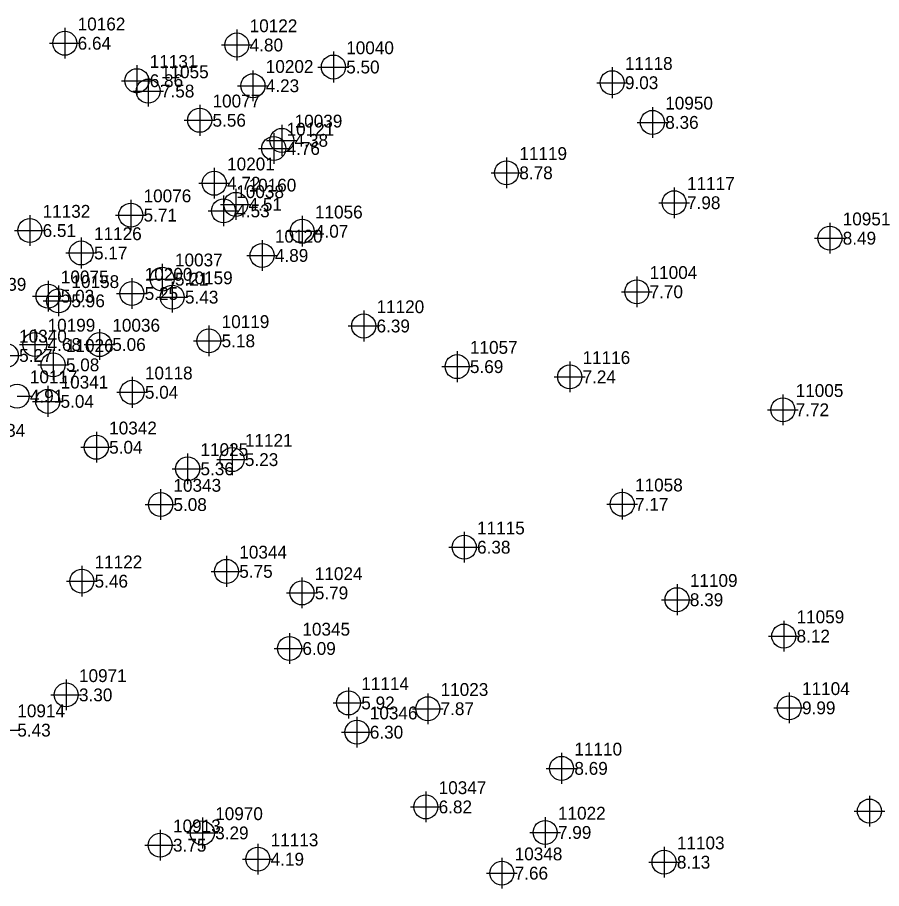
# Model space of a CAD drawing. Extents: x 2062781 to 2066835, y 358981 to 366501.
# Drawn here: x 2064008.9 to 2064177.3, y 362192.8 to 362362.5 of the extents above; entities that cross this region are included whole.
import ezdxf

# ---------------------------------------------------------------- set-up
doc = ezdxf.new("R2010")
doc.units = 0
for name, color, linetype in [('COGO Default Point Elevation', 7, 'Continuous'), ('COGO Default Point Number', 7, 'Continuous'), ('Exist DTM Regular Point Underwater CELL', 7, 'Continuous')]:
    doc.layers.add(name, color=color, linetype=linetype)

msp = doc.modelspace()

# ---------------------------------------------------------------- linework, layer by layer
at = {"layer": 'Exist DTM Regular Point Underwater CELL'}
for points in [[(2064018.11, 362360.49), (2064018.11, 362357.49)], [(2064051.64, 362360.15), (2064051.64, 362357.15)], [(2064015.11, 362357.49), (2064018.11, 362357.49)], [(2064018.11, 362357.49), (2064021.11, 362357.49)], [(2064018.11, 362357.49), (2064018.11, 362354.49)], [(2064048.64, 362357.15), (2064051.64, 362357.15)], [(2064051.64, 362357.15), (2064054.64, 362357.15)], [(2064051.64, 362357.15), (2064051.64, 362354.15)], [(2064070.46, 362355.86), (2064070.46, 362352.86)], [(2064032.16, 362353.19), (2064032.16, 362350.19)], [(2064054.78, 362352.21), (2064054.78, 362349.21)], [(2064067.46, 362352.86), (2064070.46, 362352.86)], [(2064070.46, 362352.86), (2064073.46, 362352.86)], [(2064070.46, 362352.86), (2064070.46, 362349.86)], [(2064124.79, 362352.8), (2064124.79, 362349.8)], [(2064029.16, 362350.19), (2064032.16, 362350.19)], [(2064032.16, 362350.19), (2064035.16, 362350.19)], [(2064032.16, 362350.19), (2064032.16, 362347.19)], [(2064034.35, 362351.17), (2064034.35, 362348.17)], [(2064121.79, 362349.8), (2064124.79, 362349.8)], [(2064124.79, 362349.8), (2064127.79, 362349.8)], [(2064124.79, 362349.8), (2064124.79, 362346.8)], [(2064031.35, 362348.17), (2064034.35, 362348.17)], [(2064034.35, 362348.17), (2064037.35, 362348.17)], [(2064034.35, 362348.17), (2064034.35, 362345.17)], [(2064051.78, 362349.21), (2064054.78, 362349.21)], [(2064054.78, 362349.21), (2064057.78, 362349.21)], [(2064054.78, 362349.21), (2064054.78, 362346.21)], [(2064044.4, 362345.48), (2064044.4, 362342.48)], [(2064132.65, 362345.06), (2064132.65, 362342.06)], [(2064041.4, 362342.48), (2064044.4, 362342.48)], [(2064044.4, 362342.48), (2064047.4, 362342.48)], [(2064044.4, 362342.48), (2064044.4, 362339.48)], [(2064060.41, 362341.56), (2064060.41, 362338.56)], [(2064129.65, 362342.06), (2064132.65, 362342.06)], [(2064132.65, 362342.06), (2064135.65, 362342.06)], [(2064132.65, 362342.06), (2064132.65, 362339.06)], [(2064058.83, 362339.99), (2064058.83, 362336.99)], [(2064057.41, 362338.56), (2064060.41, 362338.56)], [(2064060.41, 362338.56), (2064063.41, 362338.56)], [(2064060.41, 362338.56), (2064060.41, 362335.56)], [(2064055.83, 362336.99), (2064058.83, 362336.99)], [(2064058.83, 362336.99), (2064061.83, 362336.99)], [(2064058.83, 362336.99), (2064058.83, 362333.99)], [(2064104.21, 362335.24), (2064104.21, 362332.24)], [(2064047.24, 362333.21), (2064047.24, 362330.21)], [(2064101.21, 362332.24), (2064104.21, 362332.24)], [(2064104.21, 362332.24), (2064107.21, 362332.24)], [(2064104.21, 362332.24), (2064104.21, 362329.24)], [(2064044.24, 362330.21), (2064047.24, 362330.21)], [(2064047.24, 362330.21), (2064050.24, 362330.21)], [(2064047.24, 362330.21), (2064047.24, 362327.21)], [(2064136.9, 362329.41), (2064136.9, 362326.41)], [(2064049.03, 362327.82), (2064049.03, 362324.82)], [(2064051.43, 362329.09), (2064051.43, 362326.09)], [(2064030.96, 362327), (2064030.96, 362324)], [(2064048.43, 362326.09), (2064051.43, 362326.09)], [(2064051.43, 362326.09), (2064054.43, 362326.09)], [(2064051.43, 362326.09), (2064051.43, 362323.09)], [(2064133.9, 362326.41), (2064136.9, 362326.41)], [(2064136.9, 362326.41), (2064139.9, 362326.41)], [(2064136.9, 362326.41), (2064136.9, 362323.41)], [(2064046.03, 362324.82), (2064049.03, 362324.82)], [(2064049.03, 362324.82), (2064052.03, 362324.82)], [(2064049.03, 362324.82), (2064049.03, 362321.82)], [(2064011.28, 362323.99), (2064011.28, 362320.99)], [(2064027.96, 362324), (2064030.96, 362324)], [(2064030.96, 362324), (2064033.96, 362324)], [(2064030.96, 362324), (2064030.96, 362321)], [(2064064.37, 362323.85), (2064064.37, 362320.85)], [(2064167.25, 362322.5), (2064167.25, 362319.5)], [(2064008.28, 362320.99), (2064011.28, 362320.99)], [(2064011.28, 362320.99), (2064014.28, 362320.99)], [(2064011.28, 362320.99), (2064011.28, 362317.99)], [(2064061.37, 362320.85), (2064064.37, 362320.85)], [(2064064.37, 362320.85), (2064067.37, 362320.85)], [(2064064.37, 362320.85), (2064064.37, 362317.85)], [(2064021.3, 362319.62), (2064021.3, 362316.62)], [(2064056.56, 362319.14), (2064056.56, 362316.14)], [(2064164.25, 362319.5), (2064167.25, 362319.5)], [(2064167.25, 362319.5), (2064170.25, 362319.5)], [(2064167.25, 362319.5), (2064167.25, 362316.5)], [(2064018.3, 362316.62), (2064021.3, 362316.62)], [(2064021.3, 362316.62), (2064024.3, 362316.62)], [(2064021.3, 362316.62), (2064021.3, 362313.62)], [(2064053.56, 362316.14), (2064056.56, 362316.14)], [(2064056.56, 362316.14), (2064059.56, 362316.14)], [(2064056.56, 362316.14), (2064056.56, 362313.14)], [(2064037.08, 362314.51), (2064037.08, 362311.51)], [(2064014.83, 362311.19), (2064014.83, 362308.19)], [(2064031.18, 362311.71), (2064031.18, 362308.71)], [(2064034.08, 362311.51), (2064037.08, 362311.51)], [(2064037.08, 362311.51), (2064040.08, 362311.51)], [(2064037.08, 362311.51), (2064037.08, 362308.51)], [(2064039.03, 362311.02), (2064039.03, 362308.02)], [(2064129.6, 362312.06), (2064129.6, 362309.06)], [(2064016.9, 362310.29), (2064016.9, 362307.29)], [(2064126.6, 362309.06), (2064129.6, 362309.06)], [(2064129.6, 362309.06), (2064132.6, 362309.06)], [(2064129.6, 362309.06), (2064129.6, 362306.06)], [(2064011.83, 362308.19), (2064014.83, 362308.19)], [(2064013.9, 362307.29), (2064016.9, 362307.29)], [(2064014.83, 362308.19), (2064017.83, 362308.19)], [(2064014.83, 362308.19), (2064014.83, 362305.19)], [(2064016.9, 362307.29), (2064019.9, 362307.29)], [(2064016.9, 362307.29), (2064016.9, 362304.29)], [(2064028.18, 362308.71), (2064031.18, 362308.71)], [(2064031.18, 362308.71), (2064034.18, 362308.71)], [(2064031.18, 362308.71), (2064031.18, 362305.71)], [(2064036.03, 362308.02), (2064039.03, 362308.02)], [(2064039.03, 362308.02), (2064042.03, 362308.02)], [(2064039.03, 362308.02), (2064039.03, 362305.02)], [(2064076.37, 362305.39), (2064076.37, 362302.39)], [(2064046.18, 362302.49), (2064046.18, 362299.49)], [(2064073.37, 362302.39), (2064076.37, 362302.39)], [(2064076.37, 362302.39), (2064079.37, 362302.39)], [(2064076.37, 362302.39), (2064076.37, 362299.39)], [(2064012.25, 362301.79), (2064012.25, 362298.79)], [(2064024.87, 362301.77), (2064024.87, 362298.77)], [(2064009.25, 362298.79), (2064012.25, 362298.79)], [(2064012.25, 362298.79), (2064015.25, 362298.79)], [(2064012.25, 362298.79), (2064012.25, 362295.79)], [(2064021.87, 362298.77), (2064024.87, 362298.77)], [(2064024.87, 362298.77), (2064027.87, 362298.77)], [(2064024.87, 362298.77), (2064024.87, 362295.77)], [(2064043.18, 362299.49), (2064046.18, 362299.49)], [(2064046.18, 362299.49), (2064049.18, 362299.49)], [(2064046.18, 362299.49), (2064046.18, 362296.49)], [(2064015.82, 362297.82), (2064015.82, 362294.82)], [(2064094.58, 362297.47), (2064094.58, 362294.47)], [(2064006.7, 362296.64), (2064009.7, 362296.64)], [(2064116.53, 362295.48), (2064116.53, 362292.48)], [(2064012.82, 362294.82), (2064015.82, 362294.82)], [(2064015.82, 362294.82), (2064018.82, 362294.82)], [(2064015.82, 362294.82), (2064015.82, 362291.82)], [(2064091.58, 362294.47), (2064094.58, 362294.47)], [(2064094.58, 362294.47), (2064097.58, 362294.47)], [(2064094.58, 362294.47), (2064094.58, 362291.47)], [(2064031.22, 362292.47), (2064031.22, 362289.47)], [(2064113.53, 362292.48), (2064116.53, 362292.48)], [(2064116.53, 362292.48), (2064119.53, 362292.48)], [(2064116.53, 362292.48), (2064116.53, 362289.48)], [(2064014.78, 362290.7), (2064014.78, 362287.7)], [(2064008.79, 362288.72), (2064011.79, 362288.72)], [(2064028.22, 362289.47), (2064031.22, 362289.47)], [(2064031.22, 362289.47), (2064034.22, 362289.47)], [(2064031.22, 362289.47), (2064031.22, 362286.47)], [(2064158.08, 362289.06), (2064158.08, 362286.06)], [(2064011.78, 362287.7), (2064014.78, 362287.7)], [(2064014.78, 362287.7), (2064017.78, 362287.7)], [(2064014.78, 362287.7), (2064014.78, 362284.7)], [(2064155.08, 362286.06), (2064158.08, 362286.06)], [(2064158.08, 362286.06), (2064161.08, 362286.06)], [(2064158.08, 362286.06), (2064158.08, 362283.06)], [(2064024.25, 362281.76), (2064024.25, 362278.76)], [(2064021.25, 362278.76), (2064024.25, 362278.76)], [(2064024.25, 362278.76), (2064027.25, 362278.76)], [(2064024.25, 362278.76), (2064024.25, 362275.76)], [(2064050.71, 362279.35), (2064050.71, 362276.35)], [(2064042.05, 362277.55), (2064042.05, 362274.55)], [(2064047.71, 362276.35), (2064050.71, 362276.35)], [(2064050.71, 362276.35), (2064053.71, 362276.35)], [(2064050.71, 362276.35), (2064050.71, 362273.35)], [(2064039.05, 362274.55), (2064042.05, 362274.55)], [(2064042.05, 362274.55), (2064045.05, 362274.55)], [(2064042.05, 362274.55), (2064042.05, 362271.55)], [(2064036.78, 362270.59), (2064036.78, 362267.59)], [(2064126.77, 362270.65), (2064126.77, 362267.65)], [(2064033.78, 362267.59), (2064036.78, 362267.59)], [(2064036.78, 362267.59), (2064039.78, 362267.59)], [(2064036.78, 362267.59), (2064036.78, 362264.59)], [(2064123.77, 362267.65), (2064126.77, 362267.65)], [(2064126.77, 362267.65), (2064129.77, 362267.65)], [(2064126.77, 362267.65), (2064126.77, 362264.65)], [(2064095.97, 362262.28), (2064095.97, 362259.28)], [(2064092.97, 362259.28), (2064095.97, 362259.28)], [(2064095.97, 362259.28), (2064098.97, 362259.28)], [(2064095.97, 362259.28), (2064095.97, 362256.28)], [(2064049.62, 362257.57), (2064049.62, 362254.57)], [(2064021.41, 362255.66), (2064021.41, 362252.66)], [(2064046.62, 362254.57), (2064049.62, 362254.57)], [(2064049.62, 362254.57), (2064052.62, 362254.57)], [(2064049.62, 362254.57), (2064049.62, 362251.57)], [(2064064.34, 362253.37), (2064064.34, 362250.37)], [(2064018.41, 362252.66), (2064021.41, 362252.66)], [(2064021.41, 362252.66), (2064024.41, 362252.66)], [(2064021.41, 362252.66), (2064021.41, 362249.66)], [(2064137.45, 362252.05), (2064137.45, 362249.05)], [(2064061.34, 362250.37), (2064064.34, 362250.37)], [(2064064.34, 362250.37), (2064067.34, 362250.37)], [(2064064.34, 362250.37), (2064064.34, 362247.37)], [(2064134.45, 362249.05), (2064137.45, 362249.05)], [(2064137.45, 362249.05), (2064140.45, 362249.05)], [(2064137.45, 362249.05), (2064137.45, 362246.05)], [(2064158.25, 362244.96), (2064158.25, 362241.96)], [(2064061.92, 362242.55), (2064061.92, 362239.55)], [(2064155.25, 362241.96), (2064158.25, 362241.96)], [(2064158.25, 362241.96), (2064161.25, 362241.96)], [(2064158.25, 362241.96), (2064158.25, 362238.96)], [(2064058.92, 362239.55), (2064061.92, 362239.55)], [(2064061.92, 362239.55), (2064064.92, 362239.55)], [(2064061.92, 362239.55), (2064061.92, 362236.55)], [(2064018.37, 362233.5), (2064018.37, 362230.5)], [(2064073.4, 362231.93), (2064073.4, 362228.93)], [(2064088.86, 362230.8), (2064088.86, 362227.8)], [(2064159.32, 362230.97), (2064159.32, 362227.97)], [(2064015.37, 362230.5), (2064018.37, 362230.5)], [(2064018.37, 362230.5), (2064021.37, 362230.5)], [(2064018.37, 362230.5), (2064018.37, 362227.5)], [(2064070.4, 362228.93), (2064073.4, 362228.93)], [(2064073.4, 362228.93), (2064076.4, 362228.93)], [(2064073.4, 362228.93), (2064073.4, 362225.93)], [(2064085.86, 362227.8), (2064088.86, 362227.8)], [(2064088.86, 362227.8), (2064091.86, 362227.8)], [(2064088.86, 362227.8), (2064088.86, 362224.8)], [(2064156.32, 362227.97), (2064159.32, 362227.97)], [(2064159.32, 362227.97), (2064162.32, 362227.97)], [(2064159.32, 362227.97), (2064159.32, 362224.97)], [(2064075.06, 362226.23), (2064075.06, 362223.23)], [(2064006.35, 362223.64), (2064009.35, 362223.64)], [(2064072.06, 362223.23), (2064075.06, 362223.23)], [(2064075.06, 362223.23), (2064078.06, 362223.23)], [(2064075.06, 362223.23), (2064075.06, 362220.23)], [(2064114.94, 362219.18), (2064114.94, 362216.18)], [(2064111.94, 362216.18), (2064114.94, 362216.18)], [(2064114.94, 362216.18), (2064117.94, 362216.18)], [(2064114.94, 362216.18), (2064114.94, 362213.18)], [(2064088.48, 362211.67), (2064088.48, 362208.67)], [(2064174.95, 362210.86), (2064174.95, 362207.86)], [(2064085.48, 362208.67), (2064088.48, 362208.67)], [(2064088.48, 362208.67), (2064091.48, 362208.67)], [(2064088.48, 362208.67), (2064088.48, 362205.67)], [(2064171.95, 362207.86), (2064174.95, 362207.86)], [(2064174.95, 362207.86), (2064177.95, 362207.86)], [(2064174.95, 362207.86), (2064174.95, 362204.86)], [(2064044.92, 362206.59), (2064044.92, 362203.59)], [(2064111.74, 362206.69), (2064111.74, 362203.69)], [(2064036.7, 362204.21), (2064036.7, 362201.21)], [(2064041.92, 362203.59), (2064044.92, 362203.59)], [(2064044.92, 362203.59), (2064047.92, 362203.59)], [(2064044.92, 362203.59), (2064044.92, 362200.59)], [(2064108.74, 362203.69), (2064111.74, 362203.69)], [(2064111.74, 362203.69), (2064114.74, 362203.69)], [(2064111.74, 362203.69), (2064111.74, 362200.69)], [(2064033.7, 362201.21), (2064036.7, 362201.21)], [(2064036.7, 362201.21), (2064039.7, 362201.21)], [(2064036.7, 362201.21), (2064036.7, 362198.21)], [(2064055.73, 362201.49), (2064055.73, 362198.49)], [(2064134.92, 362200.9), (2064134.92, 362197.9)], [(2064052.73, 362198.49), (2064055.73, 362198.49)], [(2064055.73, 362198.49), (2064058.73, 362198.49)], [(2064055.73, 362198.49), (2064055.73, 362195.49)], [(2064103.3, 362198.76), (2064103.3, 362195.76)], [(2064131.92, 362197.9), (2064134.92, 362197.9)], [(2064134.92, 362197.9), (2064137.92, 362197.9)], [(2064134.92, 362197.9), (2064134.92, 362194.9)], [(2064100.3, 362195.76), (2064103.3, 362195.76)], [(2064103.3, 362195.76), (2064106.3, 362195.76)], [(2064103.3, 362195.76), (2064103.3, 362192.76)]]:
    msp.add_lwpolyline(points, dxfattribs=at)
for centre in [(2064018.11, 362357.49), (2064051.64, 362357.15), (2064070.46, 362352.86), (2064032.16, 362350.19), (2064054.78, 362349.21), (2064124.79, 362349.8), (2064034.35, 362348.17), (2064044.4, 362342.48), (2064132.65, 362342.06), (2064060.41, 362338.56), (2064058.83, 362336.99), (2064104.21, 362332.24), (2064047.24, 362330.21), (2064051.43, 362326.09), (2064136.9, 362326.41), (2064030.96, 362324), (2064049.03, 362324.82), (2064011.28, 362320.99), (2064064.37, 362320.85), (2064167.25, 362319.5), (2064021.3, 362316.62), (2064056.56, 362316.14), (2064037.08, 362311.51), (2064014.83, 362308.19), (2064031.18, 362308.71), (2064129.6, 362309.06), (2064016.9, 362307.29), (2064039.03, 362308.02), (2064076.37, 362302.39), (2064012.25, 362298.79), (2064024.87, 362298.77), (2064046.18, 362299.49), (2064006.7, 362296.64), (2064015.82, 362294.82), (2064094.58, 362294.47), (2064116.53, 362292.48), (2064008.79, 362288.72), (2064031.22, 362289.47), (2064014.78, 362287.7), (2064158.08, 362286.06), (2064024.25, 362278.76), (2064050.71, 362276.35), (2064042.05, 362274.55), (2064036.78, 362267.59), (2064126.77, 362267.65), (2064095.97, 362259.28), (2064049.62, 362254.57), (2064021.41, 362252.66), (2064064.34, 362250.37), (2064137.45, 362249.05), (2064158.25, 362241.96), (2064061.92, 362239.55), (2064018.37, 362230.5), (2064073.4, 362228.93), (2064088.86, 362227.8), (2064159.32, 362227.97), (2064075.06, 362223.23), (2064114.94, 362216.18), (2064088.48, 362208.67), (2064174.95, 362207.86), (2064044.92, 362203.59), (2064111.74, 362203.69), (2064036.7, 362201.21), (2064055.73, 362198.49), (2064134.92, 362197.9), (2064103.3, 362195.76)]:
    msp.add_circle(centre, 2.34, dxfattribs=at)

# ---------------------------------------------------------------- texts
at = {"layer": 'COGO Default Point Elevation'}
for s, p in [('6.64', (2064020.61, 362356.24)), ('4.80', (2064054.14, 362355.9)), ('5.50', (2064072.96, 362351.61)), ('6.86', (2064034.66, 362348.94)), ('4.23', (2064057.28, 362347.96)), ('9.03', (2064127.29, 362348.55)), ('7.58', (2064036.85, 362346.92)), ('5.56', (2064046.9, 362341.23)), ('8.36', (2064135.15, 362340.82)), ('4.38', (2064062.91, 362337.32)), ('4.76', (2064061.33, 362335.74)), ('8.78', (2064106.71, 362330.99)), ('4.72', (2064049.74, 362328.96)), ('7.98', (2064139.4, 362325.16)), ('4.53', (2064051.53, 362323.57)), ('4.51', (2064053.93, 362324.84)), ('5.71', (2064033.46, 362322.75)), ('6.51', (2064013.78, 362319.74)), ('4.07', (2064066.87, 362319.6)), ('8.49', (2064169.75, 362318.25)), ('5.17', (2064023.8, 362315.37)), ('4.89', (2064059.06, 362314.89)), ('5.21', (2064039.58, 362310.26)), ('5.03', (2064017.33, 362306.95)), ('5.25', (2064033.68, 362307.46)), ('5.43', (2064041.53, 362306.77)), ('7.70', (2064132.1, 362307.81)), ('5.96', (2064019.4, 362306.04)), ('6.39', (2064078.87, 362301.14)), ('5.18', (2064048.68, 362298.24)), ('4.68', (2064014.75, 362297.54)), ('5.06', (2064027.37, 362297.53)), ('5.27', (2064009.2, 362295.4)), ('5.08', (2064018.32, 362293.57)), ('5.69', (2064097.08, 362293.22)), ('7.24', (2064119.03, 362291.23)), ('5.04', (2064033.72, 362288.22)), ('4.91', (2064011.29, 362287.47)), ('5.04', (2064017.28, 362286.45)), ('7.72', (2064160.58, 362284.81)), ('5.04', (2064026.75, 362277.51)), ('5.23', (2064053.21, 362275.1)), ('5.36', (2064044.55, 362273.3)), ('5.08', (2064039.28, 362266.34)), ('7.17', (2064129.27, 362266.4)), ('6.38', (2064098.47, 362258.03)), ('5.75', (2064052.12, 362253.32)), ('5.46', (2064023.91, 362251.41)), ('5.79', (2064066.84, 362249.12)), ('8.39', (2064139.95, 362247.8)), ('8.12', (2064160.75, 362240.71)), ('6.09', (2064064.42, 362238.3)), ('3.30', (2064020.87, 362229.25)), ('5.92', (2064075.9, 362227.68)), ('7.87', (2064091.36, 362226.55)), ('9.99', (2064161.82, 362226.72)), ('5.43', (2064008.85, 362222.39)), ('6.30', (2064077.56, 362221.98)), ('8.69', (2064117.44, 362214.93)), ('6.82', (2064090.98, 362207.42)), ('3.29', (2064047.42, 362202.35)), ('7.99', (2064114.24, 362202.44)), ('3.75', (2064039.2, 362199.96)), ('4.19', (2064058.23, 362197.24)), ('8.13', (2064137.42, 362196.65)), ('7.66', (2064105.8, 362194.51))]:
    msp.add_text(s, height=2.5, dxfattribs=at).set_placement(p)
at = {"layer": 'COGO Default Point Number'}
for s, p in [('10162', (2064020.61, 362359.99)), ('10122', (2064054.14, 362359.65)), ('10040', (2064072.96, 362355.36)), ('11131', (2064034.66, 362352.69)), ('11118', (2064127.29, 362352.3)), ('11055', (2064036.85, 362350.67)), ('10202', (2064057.28, 362351.71)), ('10077', (2064046.9, 362344.98)), ('10950', (2064135.15, 362344.57)), ('10039', (2064062.91, 362341.07)), ('10121', (2064061.33, 362339.49)), ('11119', (2064106.71, 362334.74)), ('10201', (2064049.74, 362332.71)), ('10160', (2064053.93, 362328.59)), ('11117', (2064139.4, 362328.91)), ('10038', (2064051.53, 362327.32)), ('10076', (2064033.46, 362326.5)), ('11132', (2064013.78, 362323.49)), ('11056', (2064066.87, 362323.35)), ('10951', (2064169.75, 362322)), ('11126', (2064023.8, 362319.12)), ('10120', (2064059.06, 362318.64)), ('10037', (2064039.58, 362314.01)), ('11004', (2064132.1, 362311.56)), ('10075', (2064017.33, 362310.7)), ('10158', (2064019.4, 362309.79)), ('10200', (2064033.68, 362311.21)), ('10159', (2064041.53, 362310.52)), ('10339', (2064001.31, 362309.26)), ('11120', (2064078.87, 362304.89)), ('10199', (2064014.75, 362301.29)), ('10036', (2064027.37, 362301.28)), ('10119', (2064048.68, 362301.99)), ('10340', (2064009.2, 362299.15)), ('11026', (2064018.32, 362297.32)), ('11057', (2064097.08, 362296.97)), ('11116', (2064119.03, 362294.98)), ('10117', (2064011.29, 362291.22)), ('10118', (2064033.72, 362291.97)), ('10341', (2064017.28, 362290.2)), ('11005', (2064160.58, 362288.56)), ('10034', (2064001.09, 362280.8)), ('10342', (2064026.75, 362281.26)), ('11121', (2064053.21, 362278.85)), ('11025', (2064044.55, 362277.05)), ('10343', (2064039.28, 362270.09)), ('11058', (2064129.27, 362270.15)), ('11115', (2064098.47, 362261.78)), ('10344', (2064052.12, 362257.07)), ('11122', (2064023.91, 362255.16)), ('11024', (2064066.84, 362252.87)), ('11109', (2064139.95, 362251.55)), ('11059', (2064160.75, 362244.46)), ('10345', (2064064.42, 362242.05)), ('10971', (2064020.87, 362233)), ('11114', (2064075.9, 362231.43)), ('11023', (2064091.36, 362230.3)), ('11104', (2064161.82, 362230.47)), ('10914', (2064008.85, 362226.14)), ('10346', (2064077.56, 362225.73)), ('11110', (2064117.44, 362218.68)), ('10347', (2064090.98, 362211.17)), ('11022', (2064114.24, 362206.19)), ('10970', (2064047.42, 362206.1)), ('10913', (2064039.2, 362203.71)), ('11113', (2064058.23, 362200.99)), ('11103', (2064137.42, 362200.4)), ('10348', (2064105.8, 362198.26))]:
    msp.add_text(s, height=2.5, dxfattribs=at).set_placement(p)

doc.saveas('drawing.dxf')
